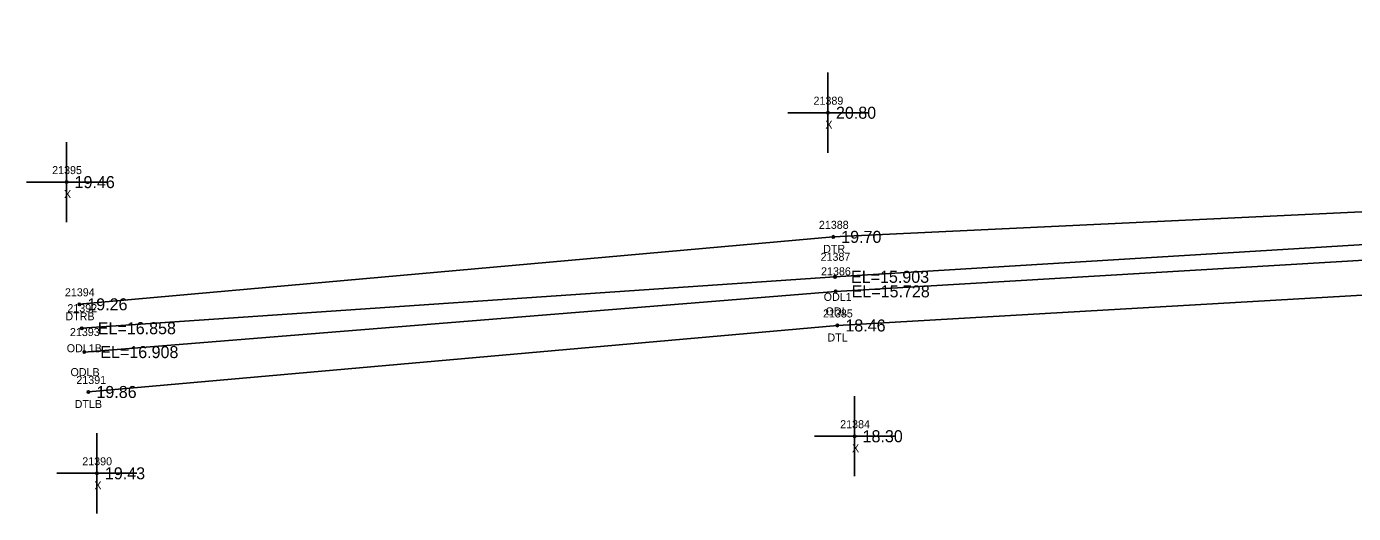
# Model space of a CAD drawing. Extents: x 2655177 to 2656219, y 761780 to 764748.
# Drawn here: x 2655270.2 to 2655435.9, y 763520.2 to 763581 of the extents above; entities that cross this region are included whole.
import ezdxf

# ---------------------------------------------------------------- set-up
doc = ezdxf.new("R2010")
doc.units = 0
for name, color, linetype in [('RD_EX_H2O', 7, 'Continuous'), ('RD_EX_H2O_txCode', 7, 'Continuous'), ('RD_EX_Misc', 7, 'Continuous'), ('RD_EX_Misc_txCode', 7, 'Continuous'), ('RD_EX_TX_H2O_ELEV', 7, 'Continuous'), ('RD_EX_TX_Misc_ELEV', 7, 'Continuous'), ('RD_SMD_Locator', 7, 'Continuous')]:
    doc.layers.add(name, color=color, linetype=linetype)

msp = doc.modelspace()

# ---------------------------------------------------------------- linework, layer by layer
at = {"layer": 'RD_EX_H2O'}
for points in [[(2655757.45, 763580.99), (2655680.96, 763576.66), (2655578.06, 763571.44), (2655470.41, 763559.47), (2655370.94, 763554.75), (2655276.75, 763546.33)], [(2655759.35, 763565.01), (2655680.83, 763570.66), (2655578.54, 763563.45), (2655471.45, 763555.87), (2655371.16, 763549.76), (2655277.06, 763543.35)], [(2655759.35, 763565.01), (2655680.78, 763568.55), (2655578.67, 763561.21), (2655471.72, 763553.89), (2655371.24, 763547.95), (2655277.37, 763540.37)], [(2655751.61, 763561.47), (2655681.52, 763562.81), (2655578.85, 763554.88), (2655473.08, 763549.56), (2655371.46, 763543.69), (2655277.89, 763535.39)]]:
    msp.add_lwpolyline(points, dxfattribs=at)
at = {"layer": 'RD_EX_Misc'}
for p, q in [((2655370.28, 763565.24), (2655370.28, 763575.24)), ((2655365.28, 763570.24), (2655375.28, 763570.24)), ((2655275.16, 763556.58), (2655275.16, 763566.58)), ((2655270.16, 763561.58), (2655280.16, 763561.58)), ((2655373.61, 763524.87), (2655373.61, 763534.87)), ((2655278.95, 763520.24), (2655278.95, 763530.24)), ((2655368.61, 763529.87), (2655378.61, 763529.87)), ((2655273.95, 763525.24), (2655283.95, 763525.24))]:
    msp.add_line(p, q, dxfattribs=at)
at = {"layer": 'RD_SMD_Locator'}
for centre in [(2655370.28, 763570.24), (2655275.16, 763561.58), (2655370.94, 763554.75), (2655371.16, 763549.76), (2655371.24, 763547.95), (2655276.75, 763546.33), (2655277.06, 763543.35), (2655371.46, 763543.69), (2655277.37, 763540.37), (2655277.89, 763535.39), (2655373.61, 763529.87), (2655278.95, 763525.24)]:
    msp.add_circle(centre, 0.15, dxfattribs=at)

# ---------------------------------------------------------------- texts
at = {"layer": 'RD_EX_H2O_txCode'}
for s, p in [('21388', (2655369.15, 763555.75)), ('21387', (2655369.36, 763551.76)), ('DTR', (2655369.68, 763552.75)), ('21386', (2655369.42, 763549.95)), ('21394', (2655274.95, 763547.33)), ('ODL1', (2655369.75, 763546.76)), ('21392', (2655275.26, 763545.35)), ('ODL', (2655369.99, 763544.95)), ('DTRB', (2655275.01, 763544.33)), ('21385', (2655369.66, 763544.69)), ('21393', (2655275.58, 763542.37)), ('DTL', (2655370.21, 763541.69)), ('ODL1B', (2655275.18, 763540.35)), ('ODLB', (2655275.65, 763537.37)), ('21391', (2655276.38, 763536.39)), ('DTLB', (2655276.17, 763533.39))]:
    msp.add_text(s, height=1, dxfattribs=at).set_placement(p)
at = {"layer": 'RD_EX_Misc_txCode'}
for s, p in [('21389', (2655368.48, 763571.24)), ('X', (2655369.96, 763568.24)), ('21395', (2655273.36, 763562.58)), ('X', (2655274.84, 763559.58)), ('21384', (2655371.81, 763530.87)), ('X', (2655373.29, 763527.87)), ('21390', (2655277.12, 763526.24)), ('X', (2655278.63, 763523.24))]:
    msp.add_text(s, height=1, dxfattribs=at).set_placement(p)
at = {"layer": 'RD_EX_TX_H2O_ELEV'}
for s, p in [('19.70', (2655371.94, 763554)), ('EL=15.903', (2655373.16, 763549.01)), ('EL=15.728', (2655373.24, 763547.2)), ('19.26', (2655277.75, 763545.58)), ('18.46', (2655372.46, 763542.94)), ('EL=16.858', (2655279.06, 763542.6)), ('EL=16.908', (2655279.37, 763539.62)), ('19.86', (2655278.89, 763534.64))]:
    msp.add_text(s, height=1.5, dxfattribs=at).set_placement(p)
at = {"layer": 'RD_EX_TX_Misc_ELEV'}
for s, p in [('20.80', (2655371.28, 763569.49)), ('19.46', (2655276.16, 763560.83)), ('18.30', (2655374.61, 763529.12)), ('19.43', (2655279.95, 763524.49))]:
    msp.add_text(s, height=1.5, dxfattribs=at).set_placement(p)

doc.saveas('drawing.dxf')
